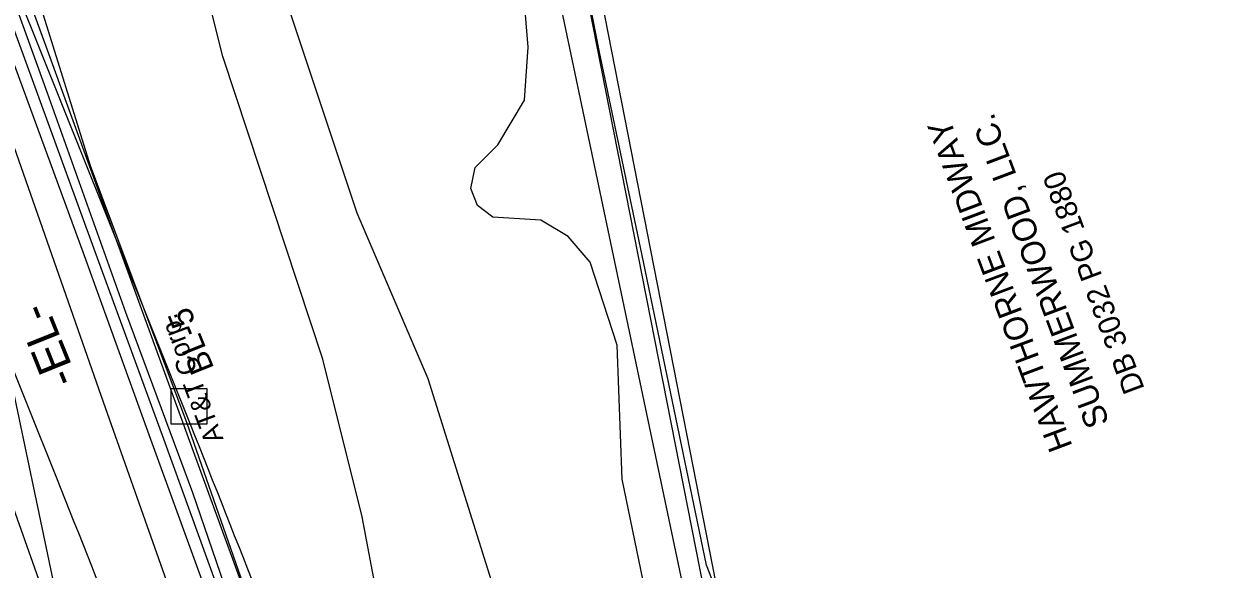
# Model space of a CAD drawing. Extents: x 1614427 to 1617186, y 896524 to 905462.
# Drawn here: x 1616176 to 1616425.5, y 904030.2 to 904143.7 of the extents above; entities that cross this region are included whole.
import ezdxf

# ---------------------------------------------------------------- set-up
doc = ezdxf.new("R2010")
doc.units = 0
for name, color, linetype in [('CTL Secondary Horizontal and Vertical CELL', 7, 'Continuous'), ('CTL Secondary Horizontal and Vertical Text', 7, 'Continuous'), ('Exist Horizontal Alignment', 7, 'Continuous'), ('Exist Horizontal Alignment Direction Label', 7, 'Continuous'), ('Exist Property Deed Book Text', 7, 'Continuous'), ('Exist Property Owner Text', 7, 'Continuous'), ('Exist Right of Way Line', 7, 'Continuous'), ('Exist Roads Curbs', 7, 'Continuous'), ('Exist Roads EOP', 7, 'Continuous'), ('Exist Roads EOP Other', 7, 'Continuous'), ('Exist Utilities Power UG Cable SUE LOS B', 7, 'Continuous'), ('Exist Utilities Telephone UG Cable SUE LOS B', 7, 'Continuous'), ('Exist Utilities Telephone UG FO SUE LOS B', 7, 'Continuous'), ('Exist Utilities Telephone UG FO SUE LOS B Text', 7, 'Continuous'), ('Exist Utilities Telephone UG FO SUE LOS D', 7, 'Continuous'), ('Exist Utilities TV UG FO Cable SUE LOS D', 7, 'Continuous'), ('Exist Utilities Water UG Line SUE LOS B', 7, 'Continuous'), ('Exist Vegetation Hedge Row', 7, 'Continuous'), ('Exist Vegetation Woods Line', 7, 'Continuous')]:
    doc.layers.add(name, color=color, linetype=linetype)

# ---------------------------------------------------------------- blocks, each defined once
blk = doc.blocks.new('CTL SECONDARY HORIZONTAL AND VERTICAL')
at = {"layer": 'CTL Secondary Horizontal and Vertical CELL'}
blk.add_line((0, 0), (0, 0), dxfattribs=at)
blk.add_lwpolyline([(-0.1043, 0.0004), (0.0005, 0.1052), (0.1055, 0.0002), (0.0007, -0.1047)], close=True, dxfattribs=at)

msp = doc.modelspace()

# ---------------------------------------------------------------- linework, layer by layer
at = {"layer": 'Exist Horizontal Alignment'}
msp.add_line((1616182.78, 904049.14), (1616146.69, 904139.07), dxfattribs=at)
msp.add_arc((1612992.37, 902768.76), 3437.75, 19.23333, 21.86667, dxfattribs=at)
at = {"layer": 'Exist Right of Way Line'}
for p, q in [((1616010.65, 905462.23), (1616993.32, 900797.76)), ((1615887.44, 905426.15), (1616864.55, 900788.06)), ((1616210.62, 904060.32), (1616174.53, 904150.24))]:
    msp.add_line(p, q, dxfattribs=at)
msp.add_arc((1612992.37, 902768.76), 3467.75, 19.23333, 21.86667, dxfattribs=at)
at = {"layer": 'Exist Roads Curbs'}
msp.add_lwpolyline([(1616117.86, 904294.32), (1616132.6, 904254.66), (1616147.03, 904215.59), (1616161.55, 904176.09), (1616175.82, 904137.25), (1616190.47, 904097.09), (1616204.98, 904057.33), (1616219.73, 904016.73), (1616233.88, 903976.63), (1616247.93, 903936.53), (1616261.75, 903896.6), (1616275.82, 903856.12), (1616289.5, 903816.57), (1616303.58, 903775.98), (1616318, 903734.48)], dxfattribs=at)
at = {"layer": 'Exist Roads EOP'}
for points in [[(1616115.61, 904293.45), (1616130.22, 904253.88), (1616144.71, 904214.78), (1616159.36, 904175.17), (1616173.54, 904136.33), (1616188.19, 904096.22), (1616202.56, 904056.51), (1616217.36, 904015.9), (1616231.52, 903975.89), (1616245.62, 903935.7), (1616259.38, 903895.73), (1616273.35, 903855.36), (1616287.12, 903815.79), (1616301.21, 903775.08), (1616315.66, 903733.58)], [(1616115.61, 904293.45), (1616130.22, 904253.88), (1616144.71, 904214.78), (1616159.36, 904175.17), (1616173.54, 904136.33), (1616188.19, 904096.22), (1616202.56, 904056.51), (1616217.36, 904015.9), (1616231.52, 903975.89), (1616245.62, 903935.7), (1616259.38, 903895.73), (1616273.35, 903855.36), (1616287.12, 903815.79)]]:
    msp.add_lwpolyline(points, dxfattribs=at)
at = {"layer": 'Exist Roads EOP Other'}
msp.add_lwpolyline([(1616122.43, 904296.46), (1616137.34, 904256.3), (1616151.63, 904217.58), (1616166.45, 904177.4), (1616180.52, 904139.04), (1616195.16, 904098.73), (1616209.58, 904059.11), (1616224.45, 904018.46), (1616238.58, 903978.47), (1616252.68, 903938.24), (1616266.45, 903898.41), (1616280.47, 903857.78), (1616294.14, 903818.38), (1616308.3, 903777.63), (1616322.66, 903736.35)], dxfattribs=at)
at = {"layer": 'Exist Utilities Power UG Cable SUE LOS B'}
msp.add_lwpolyline([(1616251.18, 903948.78), (1616253.44, 903954.26), (1616256.05, 903967.83), (1616255.72, 903991.57), (1616246.33, 904041.11), (1616238.14, 904073.94), (1616217.33, 904136.89), (1616206.18, 904181.46), (1616196.65, 904215.76), (1616195.81, 904229.77), (1616189.23, 904257.04), (1616182.09, 904267.79), (1616161.47, 904291.96), (1616139.96, 904327.82), (1616127.72, 904364.11), (1616117.11, 904392.88), (1616109.92, 904408.61)], dxfattribs=at)
at = {"layer": 'Exist Utilities Telephone UG Cable SUE LOS B'}
msp.add_lwpolyline([(1616264.73, 903785.56), (1616225.23, 903895.34), (1616215.6, 903922.1), (1616202.44, 903959.77), (1616193.59, 903987.06), (1616171.78, 904048.65), (1616147.44, 904117.95), (1616126.43, 904148.49), (1616103.05, 904238.24), (1616092.8, 904266.31), (1616073.76, 904321.1), (1616067.14, 904333.96), (1616066.19, 904334.49), (1616064.27, 904334.96), (1616057.18, 904332.89), (1616048.96, 904331.57)], dxfattribs=at)
at = {"layer": 'Exist Utilities Telephone UG FO SUE LOS B'}
for points in [[(1616305.86, 903835.58), (1616301.71, 903836.75), (1616300.93, 903837.51), (1616301.7, 903839.81), (1616304.58, 903843.5), (1616306.34, 903849.92), (1616306.68, 903889.95), (1616304.63, 903908.72), (1616293.63, 903957.65), (1616274.72, 904023.16), (1616260.11, 904069.82), (1616245.31, 904104.27), (1616231.41, 904145.88), (1616215.41, 904195.22), (1616204.68, 904240.22), (1616199.33, 904261.21), (1616183.55, 904304.43), (1616162.6, 904355.73), (1616148.58, 904401.99), (1616136.38, 904433.35), (1616120.49, 904476.41), (1616105.61, 904520.44), (1616089.41, 904571.33)], [(1616227.47, 903998.34), (1616211.12, 904046.11), (1616197.17, 904083.61), (1616180.84, 904129.23), (1616169.23, 904161.39), (1616162.49, 904178.57), (1616139.6, 904240.02), (1616090.77, 904372.44), (1616071.57, 904435.61), (1616056.71, 904499.76), (1616046.9, 904559.71)], [(1616174.04, 904166.31), (1616172.79, 904159.75), (1616179.29, 904147.79), (1616189.78, 904114.21), (1616200.72, 904084.94), (1616209.79, 904060.82), (1616223.62, 904021.24), (1616237.73, 903978.87), (1616241.81, 903967.87), (1616243.9, 903964.46), (1616245.56, 903963.47), (1616248.71, 903963.24)]]:
    msp.add_lwpolyline(points, dxfattribs=at)
at = {"layer": 'Exist Utilities Telephone UG FO SUE LOS D'}
msp.add_lwpolyline([(1616412.38, 903583.74), (1616374.62, 903777.9), (1616326.11, 903996.08), (1616269.81, 904283.52), (1616224.71, 904447.92), (1616220.83, 904470.3)], dxfattribs=at)
at = {"layer": 'Exist Utilities TV UG FO Cable SUE LOS D'}
msp.add_lwpolyline([(1616615.13, 902920.57), (1616559.6, 903084.29), (1616508.29, 903236.97), (1616433.95, 903449.2), (1616409.28, 903583.28), (1616372.35, 903777.82), (1616323.57, 903995.2), (1616266.96, 904282.87), (1616220.39, 904446.95), (1616216.24, 904469.3), (1616198.7, 904563.75), (1616189.79, 904725.95), (1616160.9, 904944.94), (1616137.72, 905120.69)], dxfattribs=at)
at = {"layer": 'Exist Utilities Water UG Line SUE LOS B'}
msp.add_lwpolyline([(1616526.94, 903118.95), (1616504.59, 903181.23), (1616480.02, 903252.46), (1616446.17, 903345), (1616411.28, 903445.17), (1616385.62, 903515.15), (1616350.02, 903616.87), (1616323.73, 903691.37), (1616291.21, 903786.26), (1616260.45, 903872.07), (1616224.66, 903974.02), (1616192.08, 904066.13), (1616173.94, 904118.11), (1616130.42, 904237.78), (1616097.26, 904331.65), (1616083.48, 904374.45), (1616069.85, 904420.53), (1616059.14, 904458.49), (1616050.85, 904496.39), (1616045.84, 904527.76), (1616030.28, 904669.9)], dxfattribs=at)
at = {"layer": 'Exist Vegetation Hedge Row'}
msp.add_lwpolyline([(1616358.61, 903855.18), (1616347.94, 903857.23), (1616338.59, 903879.82), (1616325.43, 903934.2), (1616310.92, 903998.19), (1616300.46, 904048.92), (1616299.41, 904076.85), (1616293.79, 904094.09), (1616289.23, 904099.45), (1616283.51, 904102.81), (1616273.57, 904103.44), (1616270.33, 904105.91), (1616268.99, 904109.41), (1616269.89, 904113.78), (1616274.57, 904118.52), (1616280.14, 904127.79), (1616280.93, 904138.82), (1616278.97, 904162.54), (1616274.72, 904185.17), (1616262.08, 904240.76), (1616253.29, 904278.87)], dxfattribs=at)
at = {"layer": 'Exist Vegetation Woods Line'}
msp.add_lwpolyline([(1616365.59, 903820.6), (1616353.15, 903884.59), (1616347.73, 903925.27), (1616338.73, 903963.54), (1616335.36, 903990.43), (1616333.66, 903998.74), (1616328.38, 904009.6), (1616321.8, 904021.23), (1616318.01, 904031.04), (1616304.54, 904095.81), (1616295.76, 904137.81), (1616284.29, 904196.22), (1616273.61, 904253.55), (1616273.63, 904261.89), (1616276.22, 904274.47), (1616277.23, 904281.08), (1616276.85, 904288.34)], dxfattribs=at)

# ---------------------------------------------------------------- block references
at = {"layer": 'CTL Secondary Horizontal and Vertical CELL', "xscale": 50, "yscale": 49.99999999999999, "rotation": 44.99999999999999}
msp.add_blockref('CTL SECONDARY HORIZONTAL AND VERTICAL', (1616210.29, 904064.07), dxfattribs=at)
msp.add_blockref('CTL SECONDARY HORIZONTAL AND VERTICAL', (1616210.29, 904064.07), dxfattribs=at)

# ---------------------------------------------------------------- texts
at = {"layer": 'CTL Secondary Horizontal and Vertical Text'}
msp.add_text('BL-5', height=5, rotation=111.8667, dxfattribs=at).set_placement((1616215.62, 904072))
at = {"layer": 'Exist Horizontal Alignment Direction Label'}
msp.add_text('-EL-', height=7, rotation=111.8667, dxfattribs=at).set_placement((1616187.18, 904069.67))
at = {"layer": 'Exist Property Deed Book Text'}
msp.add_text('DB 3032 PG 1880', height=4.5, rotation=110.55, dxfattribs=at).set_placement((1616409.24, 904067.75))
at = {"layer": 'Exist Property Owner Text'}
for s, p in [('SUMMERWOOD, LLC.', (1616401.92, 904060.73)), ('HAWTHORNE MIDWAY', (1616394.25, 904055.79))]:
    msp.add_text(s, height=5, rotation=110.55, dxfattribs=at).set_placement(p)
at = {"layer": 'Exist Utilities Telephone UG FO SUE LOS B Text'}
msp.add_text('AT&T Corp.', height=4, rotation=110.6034, dxfattribs=at).set_placement((1616217.54, 904057.27))

doc.saveas('drawing.dxf')
